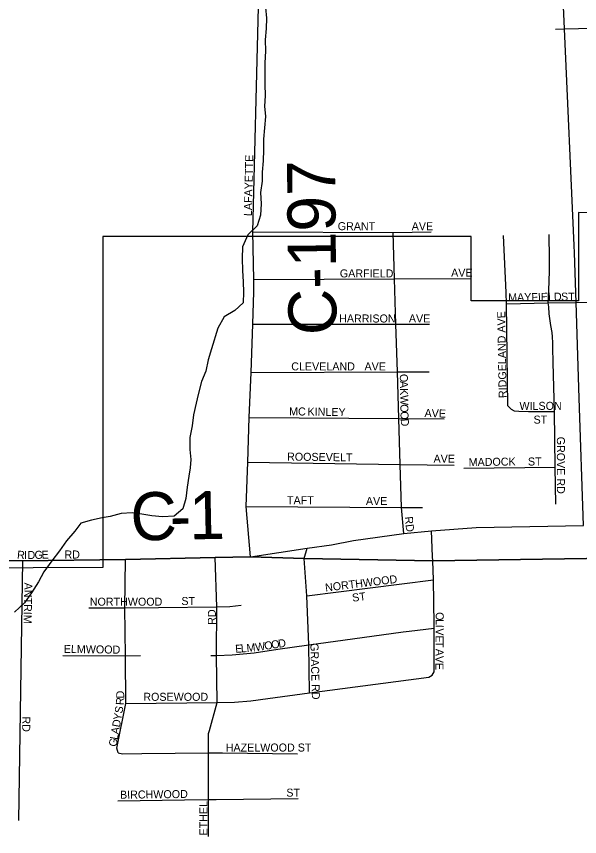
# Model space of a CAD drawing. Extents: x 1857828 to 2277390, y 930619 to 1324581.
# Drawn here: x 2069480 to 2072998, y 1243742 to 1248865 of the extents above; entities that cross this region are included whole.
import ezdxf

# ---------------------------------------------------------------- set-up
doc = ezdxf.new("R2010")
doc.units = 0
for name, color, linetype in [('GM_X_City_Street', 7, 'Continuous'), ('GM_X_City_Street_Text', 7, 'Continuous'), ('GM_X_Corporation', 7, 'Continuous'), ('GM_X_County_Road', 7, 'Continuous'), ('GM_X_County_Road_Text', 7, 'Continuous'), ('GM_X_Minor_River', 7, 'Continuous'), ('GM_X_State_Route', 7, 'Continuous'), ('GM_X_Township', 7, 'Continuous'), ('GM_X_Township_Subdivision', 7, 'Continuous'), ('GM_X_Township_Subdivision_Text', 7, 'Continuous')]:
    doc.layers.add(name, color=color, linetype=linetype)

msp = doc.modelspace()

# ---------------------------------------------------------------- linework, layer by layer
at = {"layer": 'GM_X_City_Street'}
for points in [[(2070956.1, 1247519.5), (2070992.6, 1248922.8), (2070998.6, 1249196), (2071002.7, 1249324.6), (2071002.9, 1249346.6), (2071003.4, 1249417), (2071000.2, 1249499.3), (2070994.9, 1249585.6), (2070978.9, 1249721.9), (2070915.8, 1250067.5)], [(2072848, 1248784.7), (2072903.7, 1248786.1), (2073786.8, 1248808.2), (2074063.6, 1248815.2), (2074354.4, 1248822.5), (2074655.5, 1248830), (2074918.9, 1248836.6), (2075224.1, 1248844.3), (2075446.8, 1248849.9)], [(2068750.4, 1245469), (2068804.8, 1245469.9), (2069518.4, 1245463.6), (2069947.7, 1245470.3)]]:
    msp.add_lwpolyline(points, dxfattribs=at)
at = {"layer": 'GM_X_Corporation'}
msp.add_lwpolyline([(2076568.4, 1249275.1), (2076646.4, 1248811.3), (2076391.9, 1248102.5), (2076809.8, 1247638.7), (2072991.4, 1247639.2), (2072991.3, 1247088.8), (2072321.4, 1247088.9), (2072321.5, 1247489.2), (2070020.1, 1247489.5), (2070020.5, 1245423.2), (2068715.2, 1245415.6)], dxfattribs=at)
at = {"layer": 'GM_X_County_Road'}
for points in [[(2070941.6, 1245490.2), (2070916.4, 1245802.9), (2070925.1, 1246080), (2070935, 1246358.8), (2070945.7, 1246640.2), (2070957.7, 1246943.2), (2070962.9, 1247144.4), (2070962.9, 1247222.2), (2070956.1, 1247519.5)], [(2069947.7, 1245470.3), (2070162.4, 1245473.6), (2070721.7, 1245485.5), (2070941.6, 1245490.2), (2071295.8, 1245543.5), (2071449.2, 1245565.1), (2071586.6, 1245592), (2071900.2, 1245635.1), (2072072.6, 1245651.2), (2072352.6, 1245672.8), (2073023.1, 1245684.7)]]:
    msp.add_lwpolyline(points, dxfattribs=at)
at = {"layer": 'GM_X_Minor_River'}
msp.add_lwpolyline([(2071037, 1248919.1), (2071041.6, 1248852.8), (2071040.1, 1248788.5), (2071034.7, 1248718.1), (2071035.3, 1248647.8), (2071031.9, 1248575.4), (2071032.5, 1248511.1), (2071031.1, 1248440.8), (2071033.7, 1248368.4), (2071030.2, 1248304.1), (2071036.8, 1248239.9), (2071029.4, 1248169.5), (2071023.9, 1248097.1), (2071024.5, 1248030.8), (2071021.1, 1247962.5), (2071015.7, 1247892.1), (2071016.1, 1247835.8), (2071004.7, 1247765.4), (2071009.3, 1247693.1), (2071005.9, 1247622.8), (2070984.4, 1247556.3), (2070926.6, 1247499.7), (2070893.2, 1247425.1), (2070889.8, 1247352.8), (2070892.4, 1247278.4), (2070897, 1247206.1), (2070899.6, 1247141.8), (2070896.1, 1247075.5), (2070844.3, 1247026.9), (2070778.4, 1246988.3), (2070738.9, 1246917.7), (2070699.8, 1246788.9), (2070678.3, 1246720.4), (2070662.9, 1246648), (2070637.3, 1246583.5), (2070615.9, 1246503), (2070602.3, 1246448.6), (2070586.9, 1246376.2), (2070577.4, 1246307.8), (2070564, 1246235.4), (2070564.6, 1246159.1), (2070569.2, 1246096.8), (2070565.6, 1246044.5), (2070558, 1245992.2), (2070546.6, 1245923.8), (2070539.1, 1245853.5), (2070519.6, 1245789), (2070465.8, 1245742.5), (2070393.6, 1245740), (2070325.3, 1245745.5), (2070262.9, 1245755.1), (2070202.6, 1245764.8), (2070134.4, 1245760.3), (2070066.3, 1245741.8), (2070016.2, 1245733.4), (2069950.1, 1245718.9), (2069882, 1245700.3), (2069844.2, 1245649.8), (2069792.6, 1245589.2), (2069748.9, 1245526.6), (2069701.3, 1245464), (2069651.7, 1245395.4), (2069618.1, 1245332.9), (2069574.5, 1245264.2), (2069530.8, 1245201.7), (2069469.1, 1245143)], dxfattribs=at)
at = {"layer": 'GM_X_State_Route'}
for points in [[(2072963.5, 1247432.7), (2072903.7, 1248786.1), (2072827.8, 1250504.1), (2072764.7, 1251933.3), (2072753.7, 1252350)], [(2072996.2, 1246479.3), (2072975.9, 1247078.4), (2072965.5, 1247387.3), (2072963.5, 1247432.7)], [(2073023.1, 1245684.7), (2072996.2, 1246479.3)]]:
    msp.add_lwpolyline(points, dxfattribs=at)
at = {"layer": 'GM_X_Township'}
for points in [[(2062992.5, 1245435.2), (2063742.6, 1245432.9), (2066071.3, 1245442.3), (2066507.9, 1245431.3), (2066795.8, 1245436.1), (2067228, 1245443.4), (2067672.4, 1245450.8), (2068059.4, 1245457.3), (2068382, 1245462.8), (2068804.8, 1245469.9), (2069518.4, 1245463.6), (2070162.4, 1245473.6), (2070721.7, 1245485.5), (2070941.6, 1245490.2), (2071278.3, 1245478), (2072080.6, 1245464.9), (2073041.1, 1245479.6), (2073447.1, 1245480.8), (2074442.8, 1245507.8), (2076714.5, 1245530.3), (2078781.8, 1245586), (2079477.8, 1245586)], [(2079477.8, 1245586), (2078781.8, 1245586), (2076714.5, 1245530.3), (2074442.8, 1245507.8), (2073447.1, 1245480.8), (2073041.1, 1245479.6), (2072080.6, 1245464.9), (2071278.3, 1245478), (2070941.6, 1245490.2), (2070721.7, 1245485.5), (2070162.4, 1245473.6), (2069518.4, 1245463.6), (2068804.8, 1245469.9), (2068382, 1245462.8), (2068059.4, 1245457.3), (2067672.4, 1245450.8), (2067228, 1245443.4), (2066795.8, 1245436.1), (2066507.9, 1245431.3), (2066071.3, 1245442.3), (2063742.6, 1245432.9), (2062992.5, 1245435.2)]]:
    msp.add_lwpolyline(points, dxfattribs=at)
at = {"layer": 'GM_X_Township_Subdivision'}
for points in [[(2070956.1, 1247519.5), (2071834.3, 1247515), (2072070.9, 1247519.8)], [(2071900.2, 1245635.1), (2071885.4, 1245798), (2071877.4, 1246066.2), (2071868.9, 1246352.7), (2071860.2, 1246643.7), (2071851.4, 1246941.9), (2071842.9, 1247225.6), (2071834.3, 1247515)], [(2072539.1, 1247140.6), (2072522, 1247495.4)], [(2072848.8, 1245817.2), (2072845.6, 1246050.1), (2072840.9, 1246397.5), (2072833.9, 1246702.7), (2072830.3, 1246795.1), (2072830.4, 1246825.2), (2072828.5, 1246863.4), (2072826.6, 1246889.5), (2072818.7, 1246933.7), (2072809, 1247006.1), (2072805.1, 1247050.3), (2072801.4, 1247074.9), (2072803.3, 1247108.5), (2072807.7, 1247206.9), (2072810, 1247279.1), (2072810.2, 1247351.4), (2072808.7, 1247502)], [(2070962.9, 1247222.2), (2071842.9, 1247225.6), (2072321.4, 1247227.4)], [(2072570.2, 1246410.9), (2072550.3, 1246433.1), (2072542.5, 1247069.7), (2072539.1, 1247140.6), (2072539.1, 1247140.6)], [(2072542.5, 1247069.7), (2072801.4, 1247074.9), (2072975.9, 1247078.4), (2072976.4, 1247078.5)], [(2072976.4, 1247078.5), (2073220.7, 1247083.4), (2073518.9, 1247088.5), (2073561.6, 1247088)], [(2070957.7, 1246943.2), (2071851.4, 1246941.9), (2072060.8, 1246941.6)], [(2070945.7, 1246640.2), (2071860.2, 1246643.7), (2072057.7, 1246644.4)], [(2072570.2, 1246410.9), (2072590.2, 1246400.8), (2072618.3, 1246398.6), (2072678.4, 1246396.3), (2072840.9, 1246397.5)], [(2070935, 1246358.8), (2071868.9, 1246352.7), (2072152.9, 1246350.8)], [(2070925.1, 1246080), (2071877.4, 1246066.2), (2072214, 1246061.4)], [(2072274.1, 1246043), (2072845.6, 1246050.1)], [(2070916.4, 1245802.9), (2071885.4, 1245798), (2072016.6, 1245797.3)], [(2072079.4, 1245491.7), (2072072.6, 1245651.2)], [(2071311.7, 1244639.1), (2071306.9, 1244938.7), (2071294.2, 1245244.7), (2071278.3, 1245478), (2071295.8, 1245543.5)], [(2070686.1, 1244405.5), (2070734.6, 1244580.4), (2070729.9, 1244873.7), (2070731.5, 1245176.5), (2070721.7, 1245485.5)], [(2072089.7, 1245066.1), (2072085.7, 1245346.6), (2072080.6, 1245464.9), (2072079.4, 1245491.7)], [(2069518.4, 1245463.6), (2069494, 1243841.6)], [(2070116.2, 1244264.9), (2070108.3, 1244295.1), (2070163.9, 1244574.1), (2070160.8, 1244870.5), (2070157.6, 1245171.8), (2070162.4, 1245473.6)], [(2071294.2, 1245244.7), (2072085.7, 1245346.6)], [(2069932, 1245170.3), (2070157.6, 1245171.8), (2070368.4, 1245173.3), (2070731.5, 1245176.5), (2070813.9, 1245178.1), (2070884.8, 1245187.1)], [(2070693.8, 1244874.1), (2070729.9, 1244873.7), (2070828.2, 1244876.9), (2070966.1, 1244889.6), (2071113.5, 1244911.7), (2071306.9, 1244938.7), (2071639.6, 1244984.7), (2071896.5, 1245021.1), (2071934.7, 1245025.8)], [(2071934.7, 1245025.8), (2072090, 1245044.6)], [(2072077.8, 1244749.5), (2072089.1, 1244771.2), (2072090, 1245044.6), (2072089.7, 1245066.1)], [(2069770.5, 1244873.3), (2070160.8, 1244870.5), (2070255.9, 1244872.9)], [(2070163.9, 1244574.1), (2070734.6, 1244580.4), (2070842.4, 1244582), (2070943.9, 1244589.9), (2071050.1, 1244604.2), (2071311.7, 1244639.1), (2072057, 1244737.4), (2072077.8, 1244749.5)], [(2070679.7, 1243742.1), (2070680.1, 1243974), (2070680.5, 1244264.7), (2070680.6, 1244385.8), (2070686.1, 1244405.5)], [(2070116.2, 1244264.9), (2070142.3, 1244258.8), (2070264.6, 1244260.2), (2070680.5, 1244264.7), (2070767.9, 1244265.7), (2071237, 1244259.3)], [(2070113.1, 1243965.8), (2070530.2, 1243971.7), (2070680.1, 1243974), (2070728.7, 1243974.7), (2071240.1, 1243980.2)]]:
    msp.add_lwpolyline(points, dxfattribs=at)

# ---------------------------------------------------------------- texts
at = {"layer": 'GM_X_City_Street_Text'}
for s, rotation, p in [('LAFAYETTE', 88.566, (2070950.7, 1247616.9)), ('R', 355.1859, (2069482.8, 1245478.8)), ('G', 1.2888, (2069594.1, 1245476.3)), ('E', 1.2566, (2069638, 1245477.3)), ('RD', 0, (2069780.3, 1245478.9)), ('I', 0.6269, (2069527.4, 1245475.3)), ('D', 0.9846, (2069549.8, 1245475.5))]:
    msp.add_text(s, height=50, rotation=rotation, dxfattribs=at).set_placement(p)
at = {"layer": 'GM_X_County_Road_Text'}
for s, rotation, p in [('C-197', 90.5459, (2071480.7, 1246875.3)), ('C', 1.1285, (2070195.5, 1245590.5)), ('1', 1.1546, (2070562.3, 1245597.7)), ('-', 1.1304, (2070440.1, 1245595.3))]:
    msp.add_text(s, height=300, rotation=rotation, dxfattribs=at).set_placement(p)
at = {"layer": 'GM_X_Township_Subdivision_Text'}
for s, rotation, p in [('GRANT', 0, (2071487.5, 1247529.3)), ('AVE', 0, (2071949.5, 1247529.3)), ('GARFIELD', 0, (2071500.7, 1247234.5)), ('AVE', 0, (2072195.9, 1247238.9)), ('MAYFIELD', 0.7953, (2072552.2, 1247084.9)), ('ST', 0, (2072882.3, 1247089.3)), ('RIDGELAND AVE', 91.0134, (2072542.9, 1246481.3)), ('HARRISON', 0, (2071496.3, 1246952.9)), ('AVE', 0, (2071931.9, 1246952.9)), ('CLEVELAND', 0, (2071197.1, 1246653.7)), ('AVE', 0, (2071654.7, 1246653.7)), ('O', 270.9396, (2071875.3, 1246631.2)), ('A', 270.9177, (2071876, 1246587.2)), ('K', 270.9504, (2071876.7, 1246543.2)), ('W', 270.9246, (2071877.5, 1246499.2)), ('WILSON', 0, (2072622.7, 1246407.3)), ('MC', 0, (2071183.9, 1246372.1)), ('KINLEY', 358.8989, (2071298.5, 1246372.1)), ('O', 270.9386, (2071878.4, 1246442)), ('AVE', 357.9557, (2072029, 1246363.3)), ('O', 271.6603, (2071879.1, 1246397.3)), ('D', 274.5878, (2071880.5, 1246350.5)), ('ST', 0, (2072710.7, 1246321.3)), ('GROVE RD', 270, (2072856.5, 1246239.5)), ('ROOSEVELT', 359.2931, (2071170.8, 1246090.5)), ('AVE', 0, (2072085.9, 1246077.3)), ('MADOCK', 0.9235, (2072305.7, 1246055.3)), ('ST', 0, (2072675.5, 1246059.7)), ('TAFT', 0, (2071170.7, 1245817.7)), ('AVE', 0, (2071663.5, 1245813.3)), ('RD', 276.0066, (2071906, 1245738.8)), ('NORTHWOOD', 6.9692, (2071411.6, 1245272)), ('ANTRIM', 268.9589, (2069529.9, 1245328.5)), ('NORTHWOOD', 0, (2069938.7, 1245184.1)), ('ST', 0, (2070510.7, 1245188.5)), ('ST', 7.12, (2071580.6, 1245208.7)), ('RD', 90, (2070726.3, 1245064.7)), ('O', 269.6722, (2072099.7, 1245144)), ('L', 269.6942, (2072099.5, 1245100)), ('V', 269.6887, (2072099.1, 1245042.7)), ('I', 269.6501, (2072099.3, 1245064.8)), ('O', 8.6431, (2071075.9, 1244914.6)), ('D', 8.639, (2071119.4, 1244921.2)), ('E', 269.6723, (2072098.9, 1244998.7)), ('ELMWOOD', 359.2156, (2069776, 1244889.3)), ('E', 4.3212, (2070848.8, 1244889.3)), ('L', 4.2667, (2070883.9, 1244891.9)), ('M', 5.1408, (2070919.8, 1244894.6)), ('W', 8.2753, (2070975.4, 1244899.7)), ('O', 8.6743, (2071032.4, 1244907.9)), ('GRACE RD', 271.6361, (2071316.5, 1244949.9)), ('A', 269.6722, (2072098.4, 1244915.1)), ('T', 269.6828, (2072098.7, 1244963.5)), ('V', 269.6887, (2072098.2, 1244871)), ('E', 269.6723, (2072097.9, 1244827)), ('R', 85.711, (2070150.5, 1244561.8)), ('D', 89.9253, (2070153.6, 1244605.2)), ('ROSEWOOD', 0, (2070273.1, 1244590.1)), ('S', 80.1455, (2070141.6, 1244508.8)), ('Y', 80.1351, (2070134.1, 1244465.5)), ('RD', 270, (2069516.7, 1244492.7)), ('D', 80.1716, (2070126.6, 1244422.1)), ('A', 80.1351, (2070119, 1244378.8)), ('G', 80.1351, (2070105.4, 1244300.7)), ('L', 80.176, (2070113, 1244344.1)), ('HAZELWOOD ST', 0, (2070787.9, 1244273.3)), ('ST', 0, (2071166.3, 1243991.7)), ('BIRCHWOOD', 0.6658, (2070127.8, 1243978.5)), ('ETHEL', 90, (2070673.5, 1243749.1))]:
    msp.add_text(s, height=50, rotation=rotation, dxfattribs=at).set_placement(p)

doc.saveas('drawing.dxf')
